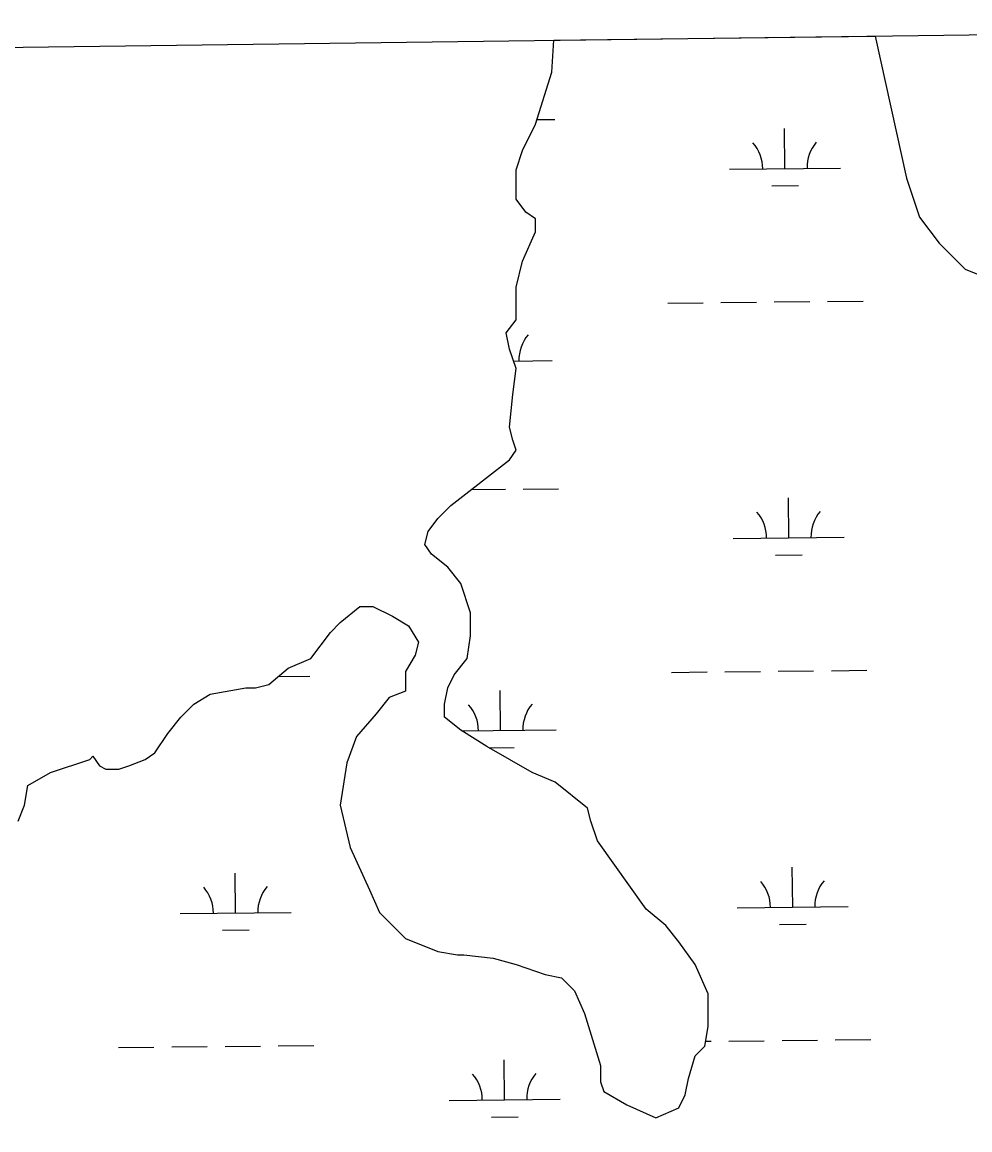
# Model space of a CAD drawing. Extents: x 3734862 to 3772949, y 391520 to 417239.
# Drawn here: x 3766340 to 3767194, y 414417 to 415414 of the extents above; entities that cross this region are included whole.
import ezdxf

# ---------------------------------------------------------------- set-up
doc = ezdxf.new("R2010")
doc.units = 0
for name, color, linetype in [('V-GRID-FRAM', 7, 'Continuous'), ('V-TOPO-SHOR', 7, 'Continuous'), ('V-WETL-SWMP', 7, 'Continuous')]:
    doc.layers.add(name, color=color, linetype=linetype)

msp = doc.modelspace()

# ---------------------------------------------------------------- linework, layer by layer
at = {"layer": 'V-GRID-FRAM'}
msp.add_lwpolyline([(3738832.32, 415033.81), (3770599.18, 415447.36), (3770843.79, 397266.59), (3739061.07, 396852.84), (3738832.32, 415033.81)], dxfattribs=at)
at = {"layer": 'V-TOPO-SHOR'}
for p, q in [((3767108.94, 415401.93), (3767137.34, 415274.01)), ((3766817.72, 415369.38), (3766819.64, 415398.16)), ((3766803.06, 415322.43), (3766817.72, 415369.38)), ((3766791.33, 415298.96), (3766803.06, 415322.43)), ((3766785.46, 415281.35), (3766791.33, 415298.96)), ((3766785.46, 415254.94), (3766785.46, 415281.35)), ((3767137.34, 415274.01), (3767149.07, 415238.8)), ((3766794.26, 415243.2), (3766785.46, 415254.94)), ((3766803.06, 415237.34), (3766794.26, 415243.2)), ((3766803.06, 415225.6), (3766803.06, 415237.34)), ((3767149.07, 415238.8), (3767166.67, 415215.33)), ((3766791.33, 415199.19), (3766803.06, 415225.6)), ((3767166.67, 415215.33), (3767190.13, 415191.85)), ((3766785.46, 415175.72), (3766791.33, 415199.19)), ((3767190.13, 415191.85), (3767219.45, 415180.11)), ((3766785.46, 415146.37), (3766785.46, 415175.72)), ((3766776.67, 415134.64), (3766785.46, 415146.37)), ((3766779.6, 415119.96), (3766776.67, 415134.64)), ((3766785.46, 415102.36), (3766779.6, 415119.96)), ((3766782.53, 415078.88), (3766785.46, 415102.36)), ((3766779.6, 415049.54), (3766782.53, 415078.88)), ((3766782.53, 415037.8), (3766779.6, 415049.54)), ((3766785.46, 415029), (3766782.53, 415037.8)), ((3766779.6, 415020.2), (3766785.46, 415029)), ((3766726.81, 414979.12), (3766779.6, 415020.2)), ((3766715.09, 414967.38), (3766726.81, 414979.12)), ((3766706.29, 414955.64), (3766715.09, 414967.38)), ((3766703.36, 414943.9), (3766706.29, 414955.64)), ((3766709.22, 414935.1), (3766703.36, 414943.9)), ((3766723.88, 414923.36), (3766709.22, 414935.1)), ((3766735.61, 414908.69), (3766723.88, 414923.36)), ((3766744.41, 414882.28), (3766735.61, 414908.69)), ((3766627.11, 414873.48), (3766644.71, 414888.15)), ((3766644.71, 414888.15), (3766656.44, 414888.15)), ((3766656.44, 414888.15), (3766674.03, 414879.35)), ((3766618.32, 414864.68), (3766627.11, 414873.48)), ((3766674.03, 414879.35), (3766688.69, 414870.55)), ((3766744.41, 414861.74), (3766744.41, 414882.28)), ((3766600.72, 414841.2), (3766618.32, 414864.68)), ((3766688.69, 414870.55), (3766697.49, 414855.88)), ((3766697.49, 414855.88), (3766694.56, 414844.14)), ((3766741.48, 414841.2), (3766744.41, 414861.74)), ((3766694.56, 414844.14), (3766685.76, 414829.47)), ((3766580.2, 414832.4), (3766600.72, 414841.2)), ((3766729.75, 414826.53), (3766741.48, 414841.2)), ((3766562.6, 414817.73), (3766580.2, 414832.4)), ((3766685.76, 414829.47), (3766685.76, 414811.86)), ((3766723.88, 414814.79), (3766729.75, 414826.53)), ((3766509.82, 414808.93), (3766542.08, 414814.79)), ((3766542.08, 414814.79), (3766550.87, 414814.79)), ((3766550.87, 414814.79), (3766562.6, 414817.73)), ((3766720.95, 414800.12), (3766723.88, 414814.79)), ((3766495.16, 414800.12), (3766509.82, 414808.93)), ((3766671.1, 414805.99), (3766659.37, 414791.32)), ((3766685.76, 414811.86), (3766671.1, 414805.99)), ((3766483.43, 414788.39), (3766495.16, 414800.12)), ((3766720.95, 414788.39), (3766720.95, 414800.12)), ((3766471.7, 414773.71), (3766483.43, 414788.39)), ((3766659.37, 414791.32), (3766641.78, 414770.78)), ((3766735.61, 414776.65), (3766720.95, 414788.39)), ((3766459.97, 414756.11), (3766471.7, 414773.71)), ((3766759.07, 414761.98), (3766735.61, 414776.65)), ((3766641.78, 414770.78), (3766632.98, 414747.3)), ((3766401.32, 414750.24), (3766404.25, 414753.17)), ((3766404.25, 414753.17), (3766410.12, 414744.37)), ((3766451.17, 414750.24), (3766459.97, 414756.11)), ((3766800.12, 414738.5), (3766759.07, 414761.98)), ((3766366.13, 414738.5), (3766401.32, 414750.24)), ((3766410.12, 414744.37), (3766415.98, 414741.44)), ((3766427.71, 414741.44), (3766436.51, 414744.37)), ((3766436.51, 414744.37), (3766451.17, 414750.24)), ((3766632.98, 414747.3), (3766627.11, 414709.16)), ((3766345.6, 414726.77), (3766366.13, 414738.5)), ((3766415.98, 414741.44), (3766427.71, 414741.44)), ((3766820.65, 414729.7), (3766800.12, 414738.5)), ((3766342.67, 414709.16), (3766345.6, 414726.77)), ((3766849.98, 414706.22), (3766820.65, 414729.7)), ((3766336.81, 414694.49), (3766342.67, 414709.16)), ((3766627.11, 414709.16), (3766635.91, 414671.01)), ((3766852.91, 414694.49), (3766849.98, 414706.22)), ((3766858.77, 414676.88), (3766852.91, 414694.49)), ((3766902.76, 414615.26), (3766858.77, 414676.88)), ((3766635.91, 414671.01), (3766653.51, 414632.87)), ((3766653.51, 414632.87), (3766662.3, 414612.33)), ((3766920.35, 414600.59), (3766902.76, 414615.26)), ((3766662.3, 414612.33), (3766685.76, 414588.85)), ((3766932.08, 414585.92), (3766920.35, 414600.59)), ((3766685.76, 414588.85), (3766715.09, 414577.11)), ((3766946.75, 414565.38), (3766932.08, 414585.92)), ((3766715.09, 414577.11), (3766732.68, 414574.18)), ((3766732.68, 414574.18), (3766738.54, 414574.18)), ((3766738.54, 414574.18), (3766764.94, 414571.25)), ((3766764.94, 414571.25), (3766785.46, 414565.38)), ((3766785.46, 414565.38), (3766811.85, 414556.57)), ((3766958.47, 414538.97), (3766946.75, 414565.38)), ((3766811.85, 414556.57), (3766826.52, 414553.64)), ((3766826.52, 414553.64), (3766838.25, 414541.9)), ((3766838.25, 414541.9), (3766847.04, 414521.36)), ((3766958.47, 414509.63), (3766958.47, 414538.97)), ((3766847.04, 414521.36), (3766861.71, 414474.41)), ((3766955.54, 414492.02), (3766958.47, 414509.63)), ((3766946.75, 414483.22), (3766955.54, 414492.02)), ((3766861.71, 414474.41), (3766861.71, 414459.74)), ((3766940.88, 414462.68), (3766946.75, 414483.22)), ((3766861.71, 414459.74), (3766864.64, 414450.94)), ((3766937.95, 414448.01), (3766940.88, 414462.68)), ((3766864.64, 414450.94), (3766885.17, 414439.2)), ((3766932.08, 414436.27), (3766937.95, 414448.01)), ((3766885.17, 414439.2), (3766911.56, 414427.46)), ((3766911.56, 414427.46), (3766932.08, 414436.27))]:
    msp.add_line(p, q, dxfattribs=at)
at = {"layer": 'V-WETL-SWMP'}
for p, q in [((3766819.64, 415398.16), (3767108.94, 415401.93)), ((3767108.94, 415401.93), (3767137.34, 415274.01)), ((3766817.72, 415369.38), (3766819.64, 415398.16)), ((3766803.06, 415322.43), (3766817.72, 415369.38)), ((3766791.33, 415298.96), (3766803.06, 415322.43)), ((3766804.36, 415326.61), (3766820.36, 415326.78)), ((3767027.68, 415282.53), (3767027.3, 415318.53)), ((3766785.46, 415281.35), (3766791.33, 415298.96)), ((3766977.68, 415282.01), (3767077.68, 415283.06)), ((3766785.46, 415254.94), (3766785.46, 415281.35)), ((3767137.34, 415274.01), (3767149.07, 415238.8)), ((3767015.84, 415266.98), (3767039.84, 415267.23)), ((3766794.26, 415243.2), (3766785.46, 415254.94)), ((3766803.06, 415237.34), (3766794.26, 415243.2)), ((3766803.06, 415225.6), (3766803.06, 415237.34)), ((3767149.07, 415238.8), (3767166.67, 415215.33)), ((3766791.33, 415199.19), (3766803.06, 415225.6)), ((3767166.67, 415215.33), (3767190.13, 415191.85)), ((3766785.46, 415175.72), (3766791.33, 415199.19)), ((3767190.13, 415191.85), (3767219.45, 415180.11)), ((3766785.46, 415146.37), (3766785.46, 415175.72)), ((3766970.11, 415161.85), (3767002.1, 415162.19)), ((3767018.1, 415162.36), (3767050.1, 415162.69)), ((3767066.1, 415162.86), (3767098.1, 415163.2)), ((3766922.11, 415161.34), (3766954.11, 415161.68)), ((3766776.67, 415134.64), (3766785.46, 415146.37)), ((3766779.6, 415119.96), (3766776.67, 415134.64)), ((3766785.46, 415102.36), (3766779.6, 415119.96)), ((3766782.53, 415078.88), (3766785.46, 415102.36)), ((3766783.21, 415109.13), (3766818.06, 415109.5)), ((3766779.6, 415049.54), (3766782.53, 415078.88)), ((3766782.53, 415037.8), (3766779.6, 415049.54)), ((3766785.46, 415029), (3766782.53, 415037.8)), ((3766779.6, 415020.2), (3766785.46, 415029)), ((3766726.81, 414979.12), (3766779.6, 415020.2)), ((3766745.02, 414993.29), (3766775.87, 414993.61)), ((3766791.87, 414993.78), (3766823.87, 414994.12)), ((3767031.19, 414949.88), (3767030.81, 414985.88)), ((3766715.09, 414967.38), (3766726.81, 414979.12)), ((3766706.29, 414955.64), (3766715.09, 414967.38)), ((3766703.36, 414943.9), (3766706.29, 414955.64)), ((3766709.22, 414935.1), (3766703.36, 414943.9)), ((3766981.19, 414949.35), (3767081.19, 414950.41)), ((3766723.88, 414923.36), (3766709.22, 414935.1)), ((3767019.36, 414934.32), (3767043.35, 414934.57)), ((3766735.61, 414908.69), (3766723.88, 414923.36)), ((3766744.41, 414882.28), (3766735.61, 414908.69)), ((3766627.11, 414873.48), (3766644.71, 414888.15)), ((3766644.71, 414888.15), (3766656.44, 414888.15)), ((3766656.44, 414888.15), (3766674.03, 414879.35)), ((3766618.32, 414864.68), (3766627.11, 414873.48)), ((3766674.03, 414879.35), (3766688.69, 414870.55)), ((3766744.41, 414861.74), (3766744.41, 414882.28)), ((3766600.72, 414841.2), (3766618.32, 414864.68)), ((3766688.69, 414870.55), (3766697.49, 414855.88)), ((3766697.49, 414855.88), (3766694.56, 414844.14)), ((3766741.48, 414841.2), (3766744.41, 414861.74)), ((3766694.56, 414844.14), (3766685.76, 414829.47)), ((3766580.2, 414832.4), (3766600.72, 414841.2)), ((3766729.75, 414826.53), (3766741.48, 414841.2)), ((3766562.6, 414817.73), (3766580.2, 414832.4)), ((3766571.25, 414824.94), (3766599.73, 414825.24)), ((3766685.76, 414829.47), (3766685.76, 414811.86)), ((3766723.88, 414814.79), (3766729.75, 414826.53)), ((3766925.62, 414828.69), (3766957.62, 414829.02)), ((3766973.62, 414829.19), (3767005.62, 414829.53)), ((3767021.62, 414829.7), (3767053.62, 414830.04)), ((3767069.61, 414830.21), (3767101.61, 414830.54)), ((3766509.82, 414808.93), (3766542.08, 414814.79)), ((3766542.08, 414814.79), (3766550.87, 414814.79)), ((3766550.87, 414814.79), (3766562.6, 414817.73)), ((3766720.95, 414800.12), (3766723.88, 414814.79)), ((3766495.16, 414800.12), (3766509.82, 414808.93)), ((3766671.1, 414805.99), (3766659.37, 414791.32)), ((3766685.76, 414811.86), (3766671.1, 414805.99)), ((3766771.57, 414776.31), (3766771.19, 414812.31)), ((3766483.43, 414788.39), (3766495.16, 414800.12)), ((3766720.95, 414788.39), (3766720.95, 414800.12)), ((3766471.7, 414773.71), (3766483.43, 414788.39)), ((3766659.37, 414791.32), (3766641.78, 414770.78)), ((3766735.61, 414776.65), (3766720.95, 414788.39)), ((3766459.97, 414756.11), (3766471.7, 414773.71)), ((3766759.07, 414761.98), (3766735.61, 414776.65)), ((3766736.74, 414775.95), (3766821.57, 414776.84)), ((3766641.78, 414770.78), (3766632.98, 414747.3)), ((3766401.32, 414750.24), (3766404.25, 414753.17)), ((3766404.25, 414753.17), (3766410.12, 414744.37)), ((3766451.17, 414750.24), (3766459.97, 414756.11)), ((3766800.12, 414738.5), (3766759.07, 414761.98)), ((3766761.18, 414760.77), (3766783.74, 414761.01)), ((3766366.13, 414738.5), (3766401.32, 414750.24)), ((3766410.12, 414744.37), (3766415.98, 414741.44)), ((3766427.71, 414741.44), (3766436.51, 414744.37)), ((3766436.51, 414744.37), (3766451.17, 414750.24)), ((3766632.98, 414747.3), (3766627.11, 414709.16)), ((3766345.6, 414726.77), (3766366.13, 414738.5)), ((3766415.98, 414741.44), (3766427.71, 414741.44)), ((3766820.65, 414729.7), (3766800.12, 414738.5)), ((3766342.67, 414709.16), (3766345.6, 414726.77)), ((3766849.98, 414706.22), (3766820.65, 414729.7)), ((3766336.81, 414694.49), (3766342.67, 414709.16)), ((3766627.11, 414709.16), (3766635.91, 414671.01)), ((3766852.91, 414694.49), (3766849.98, 414706.22)), ((3766858.77, 414676.88), (3766852.91, 414694.49)), ((3766902.76, 414615.26), (3766858.77, 414676.88)), ((3766635.91, 414671.01), (3766653.51, 414632.87)), ((3767034.71, 414617.22), (3767034.33, 414653.22)), ((3766532.83, 414611.92), (3766532.45, 414647.92)), ((3766653.51, 414632.87), (3766662.3, 414612.33)), ((3766920.35, 414600.59), (3766902.76, 414615.26)), ((3766984.71, 414616.69), (3767084.7, 414617.75)), ((3766482.83, 414611.39), (3766582.82, 414612.45)), ((3766662.3, 414612.33), (3766685.76, 414588.85)), ((3766520.99, 414596.36), (3766544.99, 414596.62)), ((3766932.08, 414585.92), (3766920.35, 414600.59)), ((3767022.87, 414601.66), (3767046.87, 414601.92)), ((3766685.76, 414588.85), (3766715.09, 414577.11)), ((3766946.75, 414565.38), (3766932.08, 414585.92)), ((3766715.09, 414577.11), (3766732.68, 414574.18)), ((3766732.68, 414574.18), (3766738.54, 414574.18)), ((3766738.54, 414574.18), (3766764.94, 414571.25)), ((3766764.94, 414571.25), (3766785.46, 414565.38)), ((3766785.46, 414565.38), (3766811.85, 414556.57)), ((3766958.47, 414538.97), (3766946.75, 414565.38)), ((3766811.85, 414556.57), (3766826.52, 414553.64)), ((3766826.52, 414553.64), (3766838.25, 414541.9)), ((3766838.25, 414541.9), (3766847.04, 414521.36)), ((3766958.47, 414509.63), (3766958.47, 414538.97)), ((3766847.04, 414521.36), (3766861.71, 414474.41)), ((3766955.54, 414492.02), (3766958.47, 414509.63)), ((3766956.26, 414496.32), (3766961.13, 414496.37)), ((3766977.13, 414496.54), (3767009.13, 414496.87)), ((3767025.13, 414497.04), (3767057.13, 414497.38)), ((3767073.13, 414497.55), (3767105.13, 414497.89)), ((3766427.26, 414490.73), (3766459.25, 414491.07)), ((3766475.25, 414491.23), (3766507.25, 414491.57)), ((3766523.25, 414491.74), (3766555.25, 414492.08)), ((3766571.25, 414492.25), (3766603.25, 414492.59)), ((3766946.75, 414483.22), (3766955.54, 414492.02)), ((3766775.09, 414443.66), (3766774.71, 414479.65)), ((3766861.71, 414474.41), (3766861.71, 414459.74)), ((3766940.88, 414462.68), (3766946.75, 414483.22)), ((3766861.71, 414459.74), (3766864.64, 414450.94)), ((3766937.95, 414448.01), (3766940.88, 414462.68)), ((3766725.09, 414443.13), (3766825.09, 414444.18)), ((3766864.64, 414450.94), (3766885.17, 414439.2)), ((3766932.08, 414436.27), (3766937.95, 414448.01)), ((3766885.17, 414439.2), (3766911.56, 414427.46)), ((3766911.56, 414427.46), (3766932.08, 414436.27)), ((3766763.25, 414428.1), (3766787.25, 414428.35))]:
    msp.add_line(p, q, dxfattribs=at)
for centre, start, end in [((3766972.43, 415282.43), 359.83336, 41.37702), ((3767082.91, 415283.59), 139.83336, 181.37702), ((3766823.3, 415110.03), 139.83336, 181.37702), ((3766975.95, 414949.77), 359.83336, 41.37702), ((3767086.43, 414950.94), 139.83336, 181.37702), ((3766716.33, 414776.2), 359.83336, 41.37702), ((3766826.81, 414777.37), 139.83336, 181.37702), ((3766477.58, 414611.81), 359.83336, 41.37702), ((3766588.06, 414612.98), 139.83336, 181.37702), ((3766979.46, 414617.11), 359.83336, 41.37702), ((3767089.94, 414618.28), 139.83336, 181.37702), ((3766719.84, 414443.55), 359.83336, 41.37702), ((3766830.32, 414444.71), 139.83336, 181.37702)]:
    msp.add_arc(centre, 35.25, start, end, dxfattribs=at)

doc.saveas('drawing.dxf')
